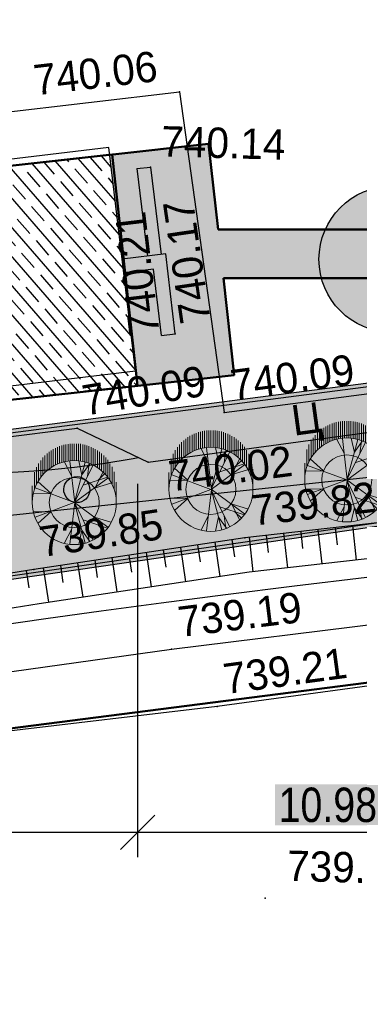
# Model space of a CAD drawing. Header units: millimetres. Extents: x -257011 to 237647566, y 2784933 to 6706507.
# Tile 252 of 451: x 10233797 to 10243588, y 4982170 to 5010524. Entities that reach past the tile are written whole.
import ezdxf

# ---------------------------------------------------------------- set-up
doc = ezdxf.new("R2010")
doc.units = ezdxf.units.MM
doc.header["$LTSCALE"] = 1000
doc.header["$PDMODE"] = 32
doc.header["$PDSIZE"] = 0.3
for name, pattern in [('Д_ТРОТ_ТРУБА', [3, 1.5, -1.5]), ('ДОРОГИ_СТРОЯЩ', [9, 8, -1]), ('ОТКОС_НИЗ', [1.2, 0.2, -1])]:
    doc.linetypes.add(name, pattern=pattern)
for name, color, linetype in [('(002) Рамка', 7, 'Continuous'), ('(004) Точки рельефа', 7, 'Continuous'), ('(007) Здания', 7, 'Continuous'), ('(014) Водопровод', 5, 'ИК_Водопровод -------в--------'), ('(025) Дорога', 7, 'Continuous'), ('(031) Горизонтали', 42, 'Continuous'), ('(035) Откосы', 7, 'Continuous'), ('(038) Деревья', 7, 'Continuous'), ('(040) Ограда', 7, 'Continuous'), ('TREE', 74, 'Continuous')]:
    doc.layers.add(name, color=color, linetype=linetype)
doc.layers.add('(032) Горизонтали утолщенные', color=32, linetype='Continuous', lineweight=30)
doc.layers.add('Ф А С А Д', color=250, linetype='Continuous', lineweight=15)
doc.styles.add('ATTR', font='romans.shx', dxfattribs={"width": 0.8, "height": 0.470416})
doc.styles.add('BM-431', font='txt')
doc.styles.add('D-431', font='txt', dxfattribs={"width": 2})
doc.styles.get("Standard").update_dxf_attribs({"font": 'ARIALN.TTF'})
doc.styles.add('WMF-Times New Roman0', font='times.ttf')
doc.linetypes.add('KANALIS_K', pattern='A,1,["<",Standard,S=1.8,R=0,X=-0.9,Y=-0.9],3,-1,["К",Standard,S=1.8,R=0,X=-0.9,Y=-0.9],-1,10', length=16)
doc.linetypes.add('ИК_Водопровод -------в--------', pattern='A,9,-0.6,["В",Standard,S=1.2,R=0,X=0,Y=-0.6],-1.2', length=10.8)
doc.linetypes.add('ОГРАДА_БЕТ', pattern='A,4,["|",Standard,S=0.8,R=0,X=0,Y=-0.8],4', length=8)
doc.dimstyles.new('ISO-25_WS', dxfattribs={"dimscale": 141.414141, "dimtxt": 7, "dimasz": 7, "dimexe": 5, "dimexo": 20, "dimgap": 2, "dimtad": 1, "dimdec": 0, "dimdsep": 46, "dimtxsty": 'Standard', "dimblk": 'OBLIQUE', "dimcen": 2.5, "dimdle": 5, "dimclrd": 5, "dimclre": 5, "dimclrt": 5, "dimadec": 0, "dimazin": 0, "dimtfac": 1, "dimtdec": 0, "dimtmove": 0, "dimatfit": 3, "dimldrblk": 'OBLIQUE', "dimfxl": 0, "dimtolj": 1, "dimtzin": 0, "dimlwd": 30, "dimlwe": 30, "dimarcsym": 0})

# ---------------------------------------------------------------- blocks, each defined once
blk = doc.blocks.new('dhyjfyuk')
at = {"insert": (4414694, -1193420), "char_height": 1400, "width": 60812.6, "attachment_point": 4, "style": 'WMF-Times New Roman0'}
blk.add_mtext('\\pi3453.25486;Samarqand viloyati Toyloq tumani "Хоnсhоrbоg\'" МFY dagi 11-son \\P\\pi1816.32378;maktabni rekonstruksiya qilish. (360 o\'quvchi o\'rinli qo\'shimcha bino \\P\\pi27327.21058;qurish).', dxfattribs=at)
blk = doc.blocks.new('d')
at = {"layer": '(038) Деревья', "color": 30}
blk.add_ellipse((0, 0), major_axis=(0.265, 0.265), ratio=1, start_param=5.497787, end_param=11.780972, dxfattribs=at)
blk = doc.blocks.new('kjvklglhl')
at = {"layer": '(004) Точки рельефа'}
for p in [(282.156, 517.109), (281.381, 514.923), (282.225, 510.142), (281.113, 509.046), (283.702, 507.914), (279.473, 507.345), (281.553, 506.423), (284.392, 504.328), (278.337, 503.244), (282.371, 501.061), (283.734, 499.451), (285.277, 493.966)]:
    blk.add_point(p, dxfattribs=at)
at = {"layer": '(007) Здания'}
blk.add_lwpolyline([(281.113, 509.046), (280.163, 515.454), (270.656, 514.043), (271.606, 507.636)], close=True, dxfattribs=at)
at = {"layer": '(014) Водопровод', "ltscale": 0.5, "flags": 128}
blk.add_lwpolyline([(325.711, 440.112), (326.312, 440.162), (325.744, 440.975), (323.361, 447.342), (313.499, 509.603), (261.079, 502.552), (256.511, 532.162)], dxfattribs=at)
at = {"layer": '(025) Дорога', "linetype": 'Д_ТРОТ_ТРУБА', "flags": 128}
for points in [[(269.368, 515.247), (282.156, 517.109), (283.702, 507.914), (307.271, 511.692), (310.476, 513.628), (310.443, 515.538), (318.567, 515.917), (330.341, 516.212), (329.81, 527.423), (321.381, 528.706), (305.268, 531.339), (301.294, 530.976)], [(323.251, 418.267), (300.714, 414.809), (283.138, 412.485), (281.122, 413.564), (275.085, 449.451), (270.84, 474.617), (267.554, 498.57), (282.371, 501.061), (308.67, 505.056), (310.788, 503.765), (314.781, 477.717), (318.108, 454.899), (323.251, 418.267)], [(321.731, 420.742), (316.881, 452.353), (313.048, 477.771), (309.058, 502.896), (307.912, 503.399), (283.734, 499.451), (269.193, 497.303), (272.561, 474.353), (276.62, 450.413), (282.198, 415.2), (283.437, 414.157), (320.719, 419.528), (321.731, 420.742)]]:
    blk.add_lwpolyline(points, dxfattribs=at)
blk.add_lwpolyline([(269.368, 515.247), (270.684, 506.001), (279.473, 507.345), (281.553, 506.423), (308.542, 510.883), (312.531, 513.649), (318.524, 513.838), (330.524, 514.19), (333.406, 460.634), (331.811, 454.811, 1.56758), (332.906, 443.73, 0.509364), (333.962, 453.359), (336.672, 456.912), (338.021, 457.657), (347.714, 458.292), (347.773, 448.108), (343.552, 448.203), (343.703, 435.09)], format="xyb", dxfattribs=at)
at = {"layer": '(031) Горизонтали', "flags": 128}
blk.add_lwpolyline([(277.265, 501.593), (278.729, 501.843), (280.317, 502.106), (282.034, 502.383), (283.885, 502.675), (285.866, 502.979), (287.944, 503.292), (290.08, 503.607), (292.231, 503.919), (294.357, 504.221), (296.418, 504.507), (298.372, 504.773), (300.178, 505.01), (301.805, 505.214), (303.257, 505.375), (304.547, 505.482), (305.689, 505.527), (306.696, 505.498)], dxfattribs=at)
at = {"layer": '(032) Горизонтали утолщенные'}
blk.add_lwpolyline([(277.308, 506), (277.975, 506.051), (278.68, 506.121), (279.433, 506.218), (280.239, 506.348), (281.109, 506.521), (281.256, 506.555)], dxfattribs=at)
at = {"layer": '(035) Откосы'}
for p, q in [((287.634, 503.777), (287.494, 504.767)), ((285.655, 503.497), (285.514, 504.487)), ((286.079, 504.062), (286.009, 504.557)), ((286.644, 503.637), (286.504, 504.627)), ((287.069, 504.202), (286.999, 504.697)), ((283.716, 503.191), (283.54, 504.176)), ((284.12, 503.772), (284.032, 504.264)), ((284.665, 503.357), (284.525, 504.347)), ((285.09, 503.922), (285.02, 504.417)), ((282.152, 503.419), (282.064, 503.911)), ((282.732, 503.015), (282.556, 503.999)), ((283.136, 503.595), (283.048, 504.088)), ((280.764, 502.663), (280.588, 503.647)), ((281.168, 503.243), (281.08, 503.735)), ((281.748, 502.839), (281.572, 503.823)), ((279.2, 502.89), (279.112, 503.382)), ((279.78, 502.486), (279.604, 503.471)), ((280.184, 503.067), (280.096, 503.559)), ((278.221, 502.713), (278.128, 503.204)), ((278.796, 502.31), (278.62, 503.294))]:
    blk.add_line(p, q, dxfattribs=at)
blk.add_lwpolyline([(320.534, 458.04), (317.903, 475.66), (312.574, 506.915), (312.192, 507.383), (311.596, 507.687), (310.502, 508.023), (284.392, 504.328), (278.337, 503.244), (265.243, 500.775), (264.939, 500.462), (264.803, 499.989), (265.706, 495.765), (268.865, 477.481), (274.213, 445.131)], dxfattribs=at)
at = {"layer": '(035) Откосы', "linetype": 'ОТКОС_НИЗ'}
blk.add_lwpolyline([(319.844, 457.028), (319.619, 457.386), (319.514, 458.099), (316.916, 475.502), (311.633, 506.487), (311.551, 506.587), (311.219, 506.757), (310.421, 507.002), (284.551, 503.341), (278.518, 502.26), (265.85, 499.872), (266.688, 495.955), (269.851, 477.647), (275.2, 445.294), (281.12, 409.861), (281.136, 409.822), (281.351, 409.621), (310.666, 409.479), (317.618, 409.281), (323.511, 408.859), (324.497, 408.587)], dxfattribs=at)
at = {"layer": '(040) Ограда', "linetype": 'ОГРАДА_БЕТ', "ltscale": 0.5, "flags": 128}
for points in [[(280.986, 514.865), (281.381, 514.923)], [(280.986, 514.865), (281.358, 512.357)], [(281.381, 514.923), (281.753, 512.415), (281.753, 512.415), (281.753, 512.415)], [(282.225, 510.142), (281.884, 512.435), (280.638, 512.25), (280.638, 512.25)], [(281.829, 510.083), (281.547, 511.981), (280.697, 511.854)], [(281.829, 510.083), (282.225, 510.142)]]:
    blk.add_lwpolyline(points, dxfattribs=at)
at = {"layer": '(038) Деревья', "color": 30, "linetype": 'Continuous'}
blk.add_blockref('d', (279.514, 505.577), dxfattribs=at)
at = {"layer": '(004) Точки рельефа', "style": 'D-431'}
for s, rotation, p in [('740.06', 8.2845, (278.005, 516.891)), ('740.17', 99.9019, (283.236, 510.535)), ('740.21', 98.4408, (281.778, 510.132)), ('740.09', 9.1016, (283.936, 508.271)), ('740.09', 11.0778, (279.695, 507.71)), ('740.02', 8.9354, (282.223, 505.597)), ('739.82', 8.0541, (284.633, 504.681)), ('739.85', 10.1547, (278.564, 503.605)), ('739.19', 8.6377, (282.608, 501.415)), ('739.21', 9.275, (283.967, 499.808))]:
    blk.add_text(s, height=0.875, rotation=rotation, dxfattribs=at).set_placement(p)
for s, p in [('740.14', (281.669, 515.238)), ('739.15', (285.877, 494.486))]:
    blk.add_text(s, height=0.875, dxfattribs=at).set_placement(p)
at = {"layer": '(025) Дорога', "linetype": 'ДОРОГИ_СТРОЯЩ', "style": 'BM-431'}
blk.add_text('Ц', height=0.875, rotation=9.3824, dxfattribs=at).set_placement((285.722, 507.301))
blk = doc.blocks.new('dhdyfh')
at = {"layer": 'TREE', "color": 92, "lineweight": 20}
for p, q in [((10254338, 5666714), (10254338, 5666227)), ((10254398, 5666235), (10254398, 5666724)), ((10254459, 5666724), (10254459, 5666238)), ((10254519, 5666243), (10254519, 5666724)), ((10254580, 5666724), (10254580, 5666240)), ((10254640, 5666233), (10254640, 5666724)), ((10254701, 5666717), (10254701, 5666227)), ((10253733, 5665949), (10253733, 5666439)), ((10253793, 5665998), (10253793, 5666487)), ((10253854, 5666529), (10253854, 5666039)), ((10253914, 5666083), (10253914, 5666567)), ((10253975, 5666109), (10253975, 5666601)), ((10254035, 5666629), (10254035, 5666140)), ((10254096, 5666652), (10254096, 5666163)), ((10254156, 5666184), (10254156, 5666675)), ((10254217, 5666691), (10254217, 5666204)), ((10254277, 5666217), (10254277, 5666705)), ((10254761, 5666215), (10254761, 5666706)), ((10254822, 5666693), (10254822, 5666199)), ((10254882, 5666186), (10254882, 5666674)), ((10254943, 5666652), (10254943, 5666166)), ((10255003, 5666140), (10255003, 5666629)), ((10255064, 5666601), (10255064, 5666114)), ((10255125, 5666081), (10255125, 5666565)), ((10255185, 5666529), (10255185, 5666042)), ((10255246, 5665998), (10255246, 5666487)), ((10255306, 5666441), (10255306, 5665949)), ((10253491, 5665666), (10253491, 5666158)), ((10253551, 5665761), (10253551, 5666240)), ((10253612, 5665831), (10253612, 5666323)), ((10253672, 5665895), (10253672, 5666384)), ((10254443, 5665800), (10254236, 5666193)), ((10254532, 5665031), (10254393, 5666223)), ((10254522, 5665028), (10254837, 5666198)), ((10254739, 5665821), (10254650, 5666236)), ((10254739, 5665828), (10254966, 5666152)), ((10254897, 5665793), (10254946, 5666154)), ((10255367, 5665893), (10255367, 5666384)), ((10255427, 5666323), (10255427, 5665828)), ((10255488, 5665756), (10255488, 5666256)), ((10255548, 5666158), (10255548, 5665664)), ((10253370, 5665419), (10253370, 5665908)), ((10253430, 5665555), (10253430, 5666052)), ((10254522, 5665031), (10255054, 5666100)), ((10255123, 5665467), (10255340, 5665898)), ((10255609, 5665574), (10255609, 5666055)), ((10255669, 5665911), (10255669, 5665409)), ((10253851, 5665290), (10253466, 5665636)), ((10254522, 5665028), (10255488, 5665736)), ((10254778, 5665531), (10255478, 5665762)), ((10255133, 5665459), (10255577, 5665590)), ((10255212, 5665677), (10255390, 5665854)), ((10255730, 5665030), (10255730, 5665615)), ((10253309, 5665030), (10253309, 5665514)), ((10253851, 5665282), (10253348, 5665297)), ((10254519, 5665030), (10253387, 5665451))]:
    blk.add_line(p, q, dxfattribs=at)
at = {"layer": 'TREE', "color": 30, "lineweight": 20, "true_color": 0xf8991e}
for p, q in [((10254519, 5665030), (10253387, 5664608)), ((10254532, 5665028), (10254393, 5663836)), ((10254522, 5665031), (10254837, 5663861)), ((10254522, 5665031), (10255488, 5664323)), ((10254522, 5665028), (10255054, 5663959)), ((10253851, 5664777), (10253348, 5664762)), ((10253851, 5664769), (10253466, 5664423)), ((10254778, 5664528), (10255478, 5664297)), ((10255123, 5664592), (10255340, 5664161)), ((10255133, 5664600), (10255577, 5664469)), ((10254443, 5664259), (10254236, 5663866)), ((10254739, 5664238), (10254650, 5663823)), ((10254739, 5664231), (10254966, 5663908)), ((10254897, 5664266), (10254946, 5663905)), ((10255212, 5664382), (10255390, 5664205))]:
    blk.add_line(p, q, dxfattribs=at)
blk.add_circle((10254519, 5665030), 1210, dxfattribs=at)
at = {"layer": 'TREE', "color": 92, "lineweight": 20}
blk.add_circle((10254519, 5665030), 720, dxfattribs=at)
at = {"layer": 'TREE', "color": 30, "lineweight": 20, "true_color": 0xf8991e, "style": 'ATTR', "width": 0.8, "flags": 9}
for p in [(10254522, 5665031), (10254522, 5665028)]:
    blk.add_attdef('ESTCODE', p, '', height=14.1, rotation=90, dxfattribs=at)
blk = doc.blocks.new('_Oblique')
at = {"color": 0, "linetype": 'ByBlock', "lineweight": -2}
blk.add_line((-0.5, -0.5), (0.5, 0.5), dxfattribs=at)
blk = doc.blocks.new('*D1950')
at = {"color": 5, "lineweight": 30, "ltscale": 1000, "transparency": 16777216}
for p, q in [((10248164, 5002495), (10248164, 4986411)), ((10237196, 4997154), (10237196, 4986411)), ((10248871, 4987118), (10236489, 4987118))]:
    blk.add_line(p, q, dxfattribs=at)
at = {"layer": 'Defpoints', "color": 0, "lineweight": 50, "ltscale": 1000, "transparency": 16777216}
for p in [(10248164, 5005323), (10237196, 4999982), (10237196, 4987118)]:
    blk.add_point(p, dxfattribs=at)
at = {"color": 5, "lineweight": 30, "ltscale": 1000, "transparency": 16777216, "xscale": 989.89898989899, "yscale": 989.89898989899, "zscale": 989.89898989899, "rotation": 180}
blk.add_blockref('_Oblique', (10237196, 4987118), dxfattribs=at)
at = {"color": 5, "lineweight": 30, "ltscale": 1000, "transparency": 16777216, "xscale": 989.89898989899, "yscale": 989.89898989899, "zscale": 989.89898989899}
blk.add_blockref('_Oblique', (10248164, 4987118), dxfattribs=at)
at = {"color": 5, "lineweight": 50, "ltscale": 1000, "transparency": 16777216, "insert": (10242680, 4987907), "char_height": 989.9, "attachment_point": 5, "bg_fill": 1, "box_fill_scale": 1.1, "bg_fill_color": 255, "bg_fill_transparency": 0}
blk.add_mtext('\\A1;10.98', dxfattribs=at)
blk = doc.blocks.new('*D1951')
at = {"color": 5, "lineweight": 30, "ltscale": 1000, "transparency": 16777216}
for p, q in [((10237196, 4997154), (10237196, 4986411)), ((10227604, 4996094), (10227604, 4986411)), ((10237903, 4987118), (10226896, 4987118))]:
    blk.add_line(p, q, dxfattribs=at)
at = {"layer": 'Defpoints', "color": 0, "lineweight": 50, "ltscale": 1000, "transparency": 16777216}
for p in [(10237196, 4999982), (10227604, 4998922), (10227604, 4987118)]:
    blk.add_point(p, dxfattribs=at)
at = {"color": 5, "lineweight": 30, "ltscale": 1000, "transparency": 16777216, "xscale": 989.89898989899, "yscale": 989.89898989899, "zscale": 989.89898989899, "rotation": 180}
blk.add_blockref('_Oblique', (10227604, 4987118), dxfattribs=at)
at = {"color": 5, "lineweight": 30, "ltscale": 1000, "transparency": 16777216, "xscale": 989.89898989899, "yscale": 989.89898989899, "zscale": 989.89898989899}
blk.add_blockref('_Oblique', (10237196, 4987118), dxfattribs=at)
at = {"color": 5, "lineweight": 50, "ltscale": 1000, "transparency": 16777216, "insert": (10232400, 4987907), "char_height": 989.9, "attachment_point": 5, "bg_fill": 1, "box_fill_scale": 1.1, "bg_fill_color": 255, "bg_fill_transparency": 0}
blk.add_mtext('\\A1;9.6', dxfattribs=at)

msp = doc.modelspace()

# ---------------------------------------------------------------- hatches: boundary and pattern name
at = {"ltscale": 1000}
h = msp.add_hatch(dxfattribs=at)
h.set_pattern_fill('AR-SAND', color=252, scale=15, angle=266, style=0)
h.set_pattern_definition([(303.5, (0, -447917.2), (734.005765, -27.267607), [0, -579.12, 0, -647.7, 0, -619.125]), (273.5, (0, -447917.2), (1025.58269, -747.64719), [0, -312.42, 0, -521.97, 0, -200.025]), (233.5, (32.7, -447449.74), (-80.614732, -1183.74871), [0, -190.5, 0, -685.8, 0, -895.35]), (223.5, (32.7, -447449.7), (253.68491, -1165.87085), [0, -95.25, 0, -449.58, 0, -514.35])])
edge = h.paths.add_edge_path()
edge.add_line((10291002.532, 5024875.257), (10251302.532, 5024875.257))
edge.add_line((10251302.532, 5024875.257), (10251302.532, 5018235.672))
edge.add_arc((10249347.869, 5018466.443), 1968.239, 268.6947902, 353.2667331, ccw=False)
edge.add_line((10249303.036, 5016498.715), (10220352.394, 5016498.715))
edge.add_line((10220352.394, 5016498.715), (10215991.367, 5015131.792))
edge.add_line((10215991.367, 5015131.792), (10216373.559, 5012498.715))
edge.add_line((10216373.559, 5012498.715), (10251259.401, 5012498.715))
edge.add_arc((10251111.735, 5010463.03), 2041.034, 0.8726, 85.851123, ccw=False)
edge.add_line((10253152.532, 5010494.113), (10253152.532, 5004480.463))
edge.add_line((10253152.532, 5004480.463), (10239515.793, 5004480.463))
edge.add_line((10239515.793, 5004480.463), (10239243.473, 5006945.752))
edge.add_line((10239243.473, 5006945.752), (10236395.713, 5006631.184))
edge.add_line((10236395.713, 5006631.184), (10237195.679, 4999981.916))
edge.add_line((10237195.679, 4999981.916), (10239978.751, 5000289.338))
edge.add_line((10239978.751, 5000289.338), (10239670.439, 5003080.463))
edge.add_line((10239670.439, 5003080.463), (10257002.532, 5003080.463))
edge.add_line((10257002.532, 5003080.463), (10257002.532, 5006125.256))
edge.add_line((10257002.532, 5006125.256), (10256452.532, 5006125.256))
edge.add_line((10256452.532, 5006125.256), (10256302.532, 5006125.256))
edge.add_line((10256302.532, 5006125.256), (10256302.532, 5006275.256))
edge.add_line((10256302.532, 5006275.256), (10256302.532, 5010325.256))
edge.add_line((10256302.532, 5010325.256), (10256352.532, 5010325.256))
edge.add_line((10256352.532, 5010325.256), (10256765.947, 5009085.012))
edge.add_line((10256765.947, 5009085.012), (10257002.532, 5009039.206))
edge.add_line((10257002.532, 5009039.206), (10257002.532, 5010525.251))
edge.add_line((10257002.532, 5010525.251), (10256402.532, 5010525.251))
edge.add_line((10256402.532, 5010525.251), (10256402.532, 5011484.402))
edge.add_arc((10256353.376, 5011475.254), 50, -180, 10.5422531, ccw=False)
edge.add_arc((10256353.376, 5011475.254), 50, 10.5422531, 180, ccw=False)
edge.add_line((10256402.532, 5011484.402), (10256402.532, 5012325.257))
edge.add_line((10256402.532, 5012325.257), (10257002.532, 5012325.257))
edge.add_line((10257002.532, 5012325.257), (10257002.532, 5020925.257))
edge.add_line((10257002.532, 5020925.257), (10255002.532, 5020925.257))
edge.add_line((10255002.532, 5020925.257), (10255002.532, 5004480.463))
edge.add_line((10255002.532, 5004480.463), (10254652.532, 5004480.463))
edge.add_line((10254652.532, 5004480.463), (10254652.532, 5021275.257))
edge.add_line((10254652.532, 5021275.257), (10287702.532, 5021275.257))
edge.add_line((10287702.532, 5021275.257), (10287702.532, 5019659.657))
edge.add_line((10287702.532, 5019659.657), (10287702.532, 4997075.257))
edge.add_line((10287702.532, 4997075.257), (10255060.096, 4997075.257))
edge.add_line((10255060.096, 4997075.257), (10255060.096, 4993475.257))
edge.add_line((10255060.096, 4993475.257), (10291002.532, 4993475.257))
edge.add_line((10291002.532, 4993475.257), (10291002.532, 5024875.257))
edge = h.paths.add_edge_path(flags=17)
edge.add_line((10277302.532, 5001475.257), (10287352.532, 5001475.257))
edge.add_line((10287352.532, 5001475.257), (10287352.532, 5001975.257))
edge.add_line((10287352.532, 5001975.257), (10287302.532, 5001975.257))
edge.add_line((10287302.532, 5001975.257), (10276102.532, 5001975.257))
edge.add_line((10276102.532, 5001975.257), (10276102.532, 4999975.257))
edge.add_line((10276102.532, 4999975.257), (10275187.508, 4999975.257))
edge.add_arc((10275187.532, 4999925.257), 50, 0, 90.0280029, ccw=False)
edge.add_arc((10275187.532, 4999925.257), 50, -180, 0, ccw=False)
edge.add_arc((10275187.532, 4999925.257), 50, 90.0280029, 180, ccw=False)
edge.add_line((10275187.508, 4999975.257), (10272517.532, 4999975.257))
edge.add_arc((10272517.532, 4999925.257), 50, 0, 89.9999998, ccw=False)
edge.add_arc((10272517.532, 4999925.257), 50, -180, 0, ccw=False)
edge.add_arc((10272517.532, 4999925.257), 50, 89.9999998, 180, ccw=False)
edge.add_line((10272517.532, 4999975.257), (10271602.532, 4999975.257))
edge.add_line((10271602.532, 4999975.257), (10271602.532, 5001975.257))
edge.add_line((10271602.532, 5001975.257), (10257002.532, 5001975.257))
edge.add_line((10257002.532, 5001975.257), (10257002.532, 5003080.463))
edge.add_line((10257002.532, 5003080.463), (10255002.532, 5003080.463))
edge.add_line((10255002.532, 5003080.463), (10255002.532, 5001475.257))
edge.add_line((10255002.532, 5001475.257), (10270602.532, 5001475.257))
edge.add_line((10270602.532, 5001475.257), (10270602.532, 4997425.257))
edge.add_line((10270602.532, 4997425.257), (10277302.532, 4997425.257))
edge.add_line((10277302.532, 4997425.257), (10277302.532, 5001475.257))
at = {"linetype": 'KANALIS_K', "ltscale": 1000}
h = msp.add_hatch(dxfattribs=at)
h.set_pattern_fill('JIS_STN_1E', color=252, scale=550, angle=266, style=0)
h.set_pattern_definition([(311, (-13252.5, -589121.35), (415.09027, 360.832466), []), (311, (-13279.54, -589508.15), (415.09027, 360.832466), [550, -275])])
h.paths.add_polyline_path([(10227603.538, 4998922.352), (10237195.679, 4999981.916), (10236395.713, 5006631.184), (10226868.26, 5005578.766)])
at = {"lineweight": 30}
h = msp.add_hatch(color=256, dxfattribs=at)
h.set_gradient(color1=(255, 255, 255), one_color=1, tint=1)
h.paths.add_polyline_path([(10244688.945, 5005724.608, 1), (10244372.006, 5001525.906, 1)])
at = {"layer": 'Ф А С А Д', "linetype": 'KANALIS_K', "ltscale": 1000}
h = msp.add_hatch(dxfattribs=at)
h.set_pattern_fill('CROSS', color=92, scale=40, angle=95)
h.set_pattern_definition([(95, (0, -447917.22), (-275.171012, 230.8958947), [127, -381]), (185, (57.72, -447848.43), (-230.8958947, -275.171012), [127, -381])])
h.paths.add_polyline_path([(10287305.792, 5001475.257), (10277302.532, 5001475.257), (10277302.532, 4997475.257), (10287305.792, 4997475.257)])
h.paths.add_polyline_path([(10254752.532, 5001475.257), (10270602.532, 5001475.257), (10270602.532, 4997475.257), (10254752.532, 4997475.257), (10221043.464, 4992593.04), (10220416.701, 4997034.148)])
h.paths.add_polyline_path([(10257002.532, 5020875.257), (10257002.532, 5013525.257), (10255002.532, 5013525.257), (10255002.532, 5020875.257)])

# ---------------------------------------------------------------- linework, layer by layer
at = {"lineweight": 50, "ltscale": 1000}
for p, q in [((10239515.793, 5004480.463), (10253152.532, 5004480.463)), ((10239670.439, 5003080.463), (10257002.532, 5003080.463))]:
    msp.add_line(p, q, dxfattribs=at)
for points in [[(10236395.713, 5006631.184), (10239243.473, 5006945.752), (10239515.793, 5004480.463)], [(10234566.749, 5006429.154), (10236460.401, 5006638.329), (10237195.679, 4999981.916), (10235680.019, 4999814.493)], [(10239670.439, 5003080.463), (10239978.751, 5000289.338), (10235996.973, 4999849.505)], [(10259744.522, 4993475.257), (10264901.947, 4993475.257), (10265470.699, 4989104.119), (10268183.578, 4968254.313), (10271300.011, 4942738.435), (10275259.575, 4911003.601), (10274213.863, 4909818.926), (10255504.784, 4907658.095), (10236795.706, 4905497.265), (10235586.415, 4906574.781), (10231000.58, 4941930.549), (10227615.702, 4965975.691), (10224894.806, 4989011.171), (10259744.522, 4993475.257)]]:
    msp.add_lwpolyline(points, dxfattribs=at)
msp.add_lwpolyline([(10226868.26, 5005578.766), (10236460.401, 5006638.329), (10237195.679, 4999981.916), (10227603.538, 4998922.352)], close=True, dxfattribs=at)
at = {"lineweight": 30, "ltscale": 1000}
msp.add_lwpolyline([(10254752.532, 5001475.257), (10270602.532, 5001475.257), (10270602.532, 4997475.257), (10254752.532, 4997475.257), (10221043.464, 4992593.04), (10220416.701, 4997034.148)], close=True, dxfattribs=at)
at = {"color": 92, "lineweight": 30, "ltscale": 1000}
msp.add_lwpolyline([(10254758.973, 5001375.257), (10270502.532, 5001375.257), (10270502.532, 4997575.257), (10254745.328, 4997575.257), (10221128.457, 4992706.393), (10220529.857, 4996947.951)], close=True, dxfattribs=at)
at = {"color": 162, "lineweight": 30}
msp.add_circle((10244530.476, 5003625.257), 2105.323, dxfattribs=at)

# ---------------------------------------------------------------- block references
at = {"layer": '(002) Рамка', "lineweight": 50}
msp.add_blockref('dhyjfyuk', (5014770.138, 6183516.362), dxfattribs=at)
at = {"lineweight": 5, "xscale": 999.9999999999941, "yscale": 999.9999999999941, "zscale": 999.9999999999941, "rotation": 358.3893224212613}
msp.add_blockref('kjvklglhl', (9941829.75, 4499471.197), dxfattribs=at)
at = {"lineweight": 50}
for p in [(-11293.633, -667760.538), (-15208.182, -668030.721), (-19147.521, -668411.362)]:
    msp.add_blockref('dhdyfh', p, dxfattribs=at)

# ---------------------------------------------------------------- dimensions: what is measured, and where the dimension line sits
at = {"lineweight": 50, "ltscale": 1000}
for base, p1, p2, text, picture, middle in [((10237195.679, 4987118.27), (10248163.971, 5005323.212), (10237195.679, 4999981.916), '10.98', '*D1950', (10242679.825, 4987906.514)), ((10227603.538, 4987118.27), (10237195.679, 4999981.916), (10227603.538, 4998922.352), '9.6', '*D1951', (10232399.608, 4987906.514))]:
    dim = msp.add_linear_dim(base=base, p1=p1, p2=p2, text=text, dimstyle='ISO-25_WS', override={"dimtmove": 1, "dimtfill": 2, "dimtfillclr": 255}, dxfattribs=at)
    dim.commit()
    dim.dimension.update_dxf_attribs({"geometry": picture, "text_midpoint": middle})

doc.saveas('drawing.dxf')
